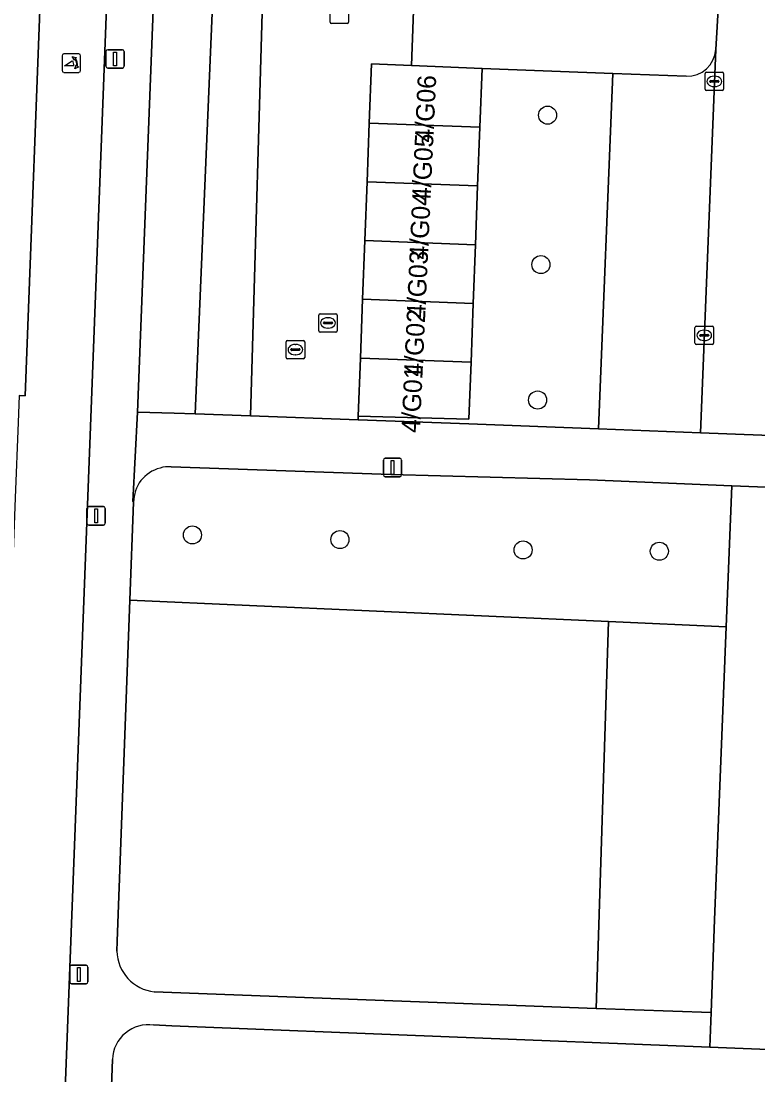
# Model space of a CAD drawing. Extents: x 160077 to 160948, y 386481 to 387498.
# Drawn here: x 160622.7 to 160662.6, y 386545.9 to 386603 of the extents above; entities that cross this region are included whole.
import ezdxf

# ---------------------------------------------------------------- set-up
doc = ezdxf.new("R2010")
doc.units = 0
for name, color, linetype in [('IMGEO_Boom', 7, 'Continuous'), ('IMGEO_Erf', 7, 'Continuous'), ('IMGEO_Fietspad_open', 7, 'Continuous'), ('IMGEO_Groenvoorziening', 7, 'Continuous'), ('IMGEO_Kolk', 7, 'Continuous'), ('IMGEO_Lichtmast', 7, 'Continuous'), ('IMGEO_Pand', 7, 'Continuous'), ('IMGEO_Pand_nummerreeks', 7, 'Continuous'), ('IMGEO_Parkeervlak_open', 7, 'Continuous'), ('IMGEO_Poller', 7, 'Continuous'), ('IMGEO_Rijbaan_lokaal_open', 7, 'Continuous'), ('IMGEO_Rioolput', 7, 'Continuous'), ('IMGEO_Voetpad_open', 7, 'Continuous')]:
    doc.layers.add(name, color=color, linetype=linetype)

msp = doc.modelspace()

# ---------------------------------------------------------------- linework, layer by layer
at = {"layer": 'IMGEO_Boom'}
for centre in [(160651.161, 386597.884), (160650.798, 386589.794), (160650.624, 386582.465), (160631.933, 386575.161), (160639.92, 386574.913), (160649.837, 386574.349), (160657.214, 386574.279)]:
    msp.add_circle(centre, 0.489, dxfattribs=at)
at = {"layer": 'IMGEO_Erf'}
msp.add_lwpolyline([(160622.55, 386582.717), (160622.865, 386582.684), (160623.826, 386607.863), (160604.913, 386608.442)], dxfattribs=at)
at = {"layer": 'IMGEO_Fietspad_open'}
msp.add_lwpolyline([(160623.855, 386608.623), (160623.826, 386607.863), (160622.865, 386582.684), (160622.55, 386582.717), (160622.493, 386581.239), (160622.337, 386577.163), (160621.458, 386554.303), (160620.682, 386533.986), (160620.609, 386532.071), (160620.562, 386530.85), (160620.523, 386530.049), (160624.477, 386529.933), (160624.537, 386532.454), (160624.634, 386534.751), (160627.347, 386605.61)], dxfattribs=at)
at = {"layer": 'IMGEO_Groenvoorziening'}
for points in [[(160629.874, 386605.451), (160628.965, 386581.812), (160630.94, 386581.762), (160632.08, 386581.72), (160633.166, 386607.264)], [(160660.267, 386601.444), (160660.561, 386606.393), (160644.27, 386607.006), (160644.033, 386607.016), (160643.789, 386600.571), (160647.613, 386600.411), (160654.69, 386600.141), (160658.667, 386599.989)], [(160661.137, 386577.82), (160653.44, 386578.149), (160642.67, 386578.428), (160630.786, 386578.852)], [(160628.743, 386576.93), (160628.544, 386571.637), (160654.455, 386570.47), (160660.839, 386570.183), (160661.137, 386577.82)], [(160654.455, 386570.47), (160628.544, 386571.637), (160627.849, 386553.164), (160627.842, 386552.64)], [(160629.868, 386550.43), (160653.793, 386549.536), (160654.455, 386570.47)], [(160641.776, 386538.858), (160693.006, 386536.92), (160693.42, 386546.101), (160659.943, 386547.427), (160630.823, 386548.581), (160629.827, 386548.635)], [(160627.599, 386546.775), (160627.14, 386534.229), (160631.116, 386534.056)]]:
    msp.add_lwpolyline(points, dxfattribs=at)
for points in [[(160635.811, 386607.172), (160633.166, 386607.264), (160632.08, 386581.72), (160635.084, 386581.608)], [(160654.69, 386600.141), (160647.613, 386600.411), (160647.495, 386597.232), (160647.376, 386594.052), (160647.258, 386590.873), (160647.139, 386587.694), (160647.021, 386584.514), (160646.905, 386581.422), (160640.905, 386581.591), (160640.897, 386581.391), (160646.896, 386581.168), (160653.919, 386580.9)], [(160660.839, 386570.183), (160654.455, 386570.47), (160653.793, 386549.536), (160660.013, 386549.304), (160660.201, 386554.333)]]:
    msp.add_lwpolyline(points, close=True, dxfattribs=at)
for centre, radius, start, end in [((160658.724, 386601.533), 1.545, 267.874, 356.6912), ((160630.667, 386576.923), 1.924, 104.6998, 179.7817), ((160630.657, 386577.256), 1.601, 85.3929, 107.3911), ((160630.105, 386552.681), 2.263, 181.0365, 263.9891), ((160629.554, 386546.698), 1.956, 81.9764, 177.7358)]:
    msp.add_arc(centre, radius, start, end, dxfattribs=at)
at = {"layer": 'IMGEO_Kolk'}
for p, q in [((160639.385, 386602.915), (160639.385, 386603.767)), ((160640.386, 386603.767), (160640.386, 386602.915)), ((160640.312, 386602.841), (160639.46, 386602.841)), ((160659.695, 386599.285), (160659.695, 386600.137)), ((160659.77, 386600.211), (160660.622, 386600.211)), ((160660.183, 386599.991), (160660.208, 386599.991)), ((160660.696, 386600.137), (160660.696, 386599.285)), ((160659.954, 386599.705), (160659.954, 386599.717)), ((160660.392, 386599.668), (160659.994, 386599.668)), ((160659.997, 386599.754), (160660.395, 386599.754)), ((160660.206, 386599.431), (160660.181, 386599.431)), ((160660.438, 386599.717), (160660.438, 386599.705)), ((160660.622, 386599.211), (160659.77, 386599.211)), ((160638.773, 386586.212), (160638.773, 386587.064)), ((160638.848, 386587.138), (160639.7, 386587.138)), ((160639.261, 386586.918), (160639.286, 386586.918)), ((160639.774, 386587.064), (160639.774, 386586.212)), ((160639.7, 386586.138), (160638.848, 386586.138)), ((160639.032, 386586.632), (160639.032, 386586.644)), ((160639.47, 386586.595), (160639.072, 386586.595)), ((160639.075, 386586.681), (160639.473, 386586.681)), ((160639.284, 386586.358), (160639.259, 386586.358)), ((160639.516, 386586.644), (160639.516, 386586.632)), ((160659.145, 386585.54), (160659.145, 386586.392)), ((160659.22, 386586.466), (160660.072, 386586.466)), ((160659.633, 386586.246), (160659.658, 386586.246)), ((160660.146, 386586.392), (160660.146, 386585.54)), ((160659.404, 386585.96), (160659.404, 386585.972)), ((160659.842, 386585.923), (160659.444, 386585.923)), ((160659.447, 386586.009), (160659.845, 386586.009)), ((160659.656, 386585.686), (160659.631, 386585.686)), ((160659.888, 386585.972), (160659.888, 386585.96)), ((160660.072, 386585.466), (160659.22, 386585.466))]:
    msp.add_line(p, q, dxfattribs=at)
for points in [[(160639.385, 386602.915), (160639.385, 386603.767)], [(160640.386, 386603.767), (160640.386, 386602.915)], [(160640.312, 386602.841), (160639.46, 386602.841)], [(160659.695, 386599.285), (160659.695, 386600.137)], [(160659.77, 386600.211), (160660.622, 386600.211)], [(160660.696, 386600.137), (160660.696, 386599.285)], [(160660.622, 386599.211), (160659.77, 386599.211)], [(160638.773, 386586.212), (160638.773, 386587.064)], [(160638.848, 386587.138), (160639.7, 386587.138)], [(160639.774, 386587.064), (160639.774, 386586.212)], [(160639.7, 386586.138), (160638.848, 386586.138)], [(160659.145, 386585.54), (160659.145, 386586.392)], [(160659.22, 386586.466), (160660.072, 386586.466)], [(160660.146, 386586.392), (160660.146, 386585.54)], [(160660.072, 386585.466), (160659.22, 386585.466)]]:
    msp.add_lwpolyline(points, dxfattribs=at)
for centre, radius, start, end in [((160639.462, 386602.917), 0.0765, 181.552, 268.448), ((160639.462, 386602.917), 0.0765, 181.552, 268.448), ((160640.31, 386602.917), 0.0765, 271.552, 358.448), ((160640.31, 386602.917), 0.0765, 271.552, 358.448), ((160659.772, 386600.135), 0.0765, 91.552, 178.448), ((160659.772, 386600.135), 0.0765, 91.552, 178.448), ((160660.62, 386600.135), 0.0765, 1.552, 88.448), ((160660.62, 386600.135), 0.0765, 1.552, 88.448), ((160659.772, 386599.287), 0.0765, 181.552, 268.448), ((160659.772, 386599.287), 0.0765, 181.552, 268.448), ((160659.994, 386599.714), 0.0403, 85.8775, 175.7526), ((160659.991, 386599.704), 0.0366, 178.938, 274.7102), ((160660.395, 386599.711), 0.043, 264.8664, 352.4533), ((160660.399, 386599.716), 0.0386, 1.7309, 96.639), ((160660.62, 386599.287), 0.0765, 271.552, 358.448), ((160660.62, 386599.287), 0.0765, 271.552, 358.448), ((160638.85, 386587.062), 0.0765, 91.552, 178.448), ((160638.85, 386587.062), 0.0765, 91.552, 178.448), ((160639.698, 386587.062), 0.0765, 1.552, 88.448), ((160639.698, 386587.062), 0.0765, 1.552, 88.448), ((160638.85, 386586.214), 0.0765, 181.552, 268.448), ((160638.85, 386586.214), 0.0765, 181.552, 268.448), ((160639.072, 386586.641), 0.0403, 85.8775, 175.7526), ((160639.069, 386586.631), 0.0366, 178.938, 274.7102), ((160639.473, 386586.638), 0.043, 264.8664, 352.4533), ((160639.477, 386586.643), 0.0386, 1.7309, 96.639), ((160639.698, 386586.214), 0.0765, 271.552, 358.448), ((160639.698, 386586.214), 0.0765, 271.552, 358.448), ((160659.222, 386586.39), 0.0765, 91.552, 178.448), ((160659.222, 386586.39), 0.0765, 91.552, 178.448), ((160660.07, 386586.39), 0.0765, 1.552, 88.448), ((160660.07, 386586.39), 0.0765, 1.552, 88.448), ((160659.444, 386585.969), 0.0403, 85.8775, 175.7526), ((160659.441, 386585.959), 0.0366, 178.938, 274.7102), ((160659.845, 386585.966), 0.043, 264.8664, 352.4533), ((160659.849, 386585.971), 0.0386, 1.7309, 96.639), ((160659.222, 386585.542), 0.0765, 181.552, 268.448), ((160659.222, 386585.542), 0.0765, 181.552, 268.448), ((160660.07, 386585.542), 0.0765, 271.552, 358.448), ((160660.07, 386585.542), 0.0765, 271.552, 358.448)]:
    msp.add_arc(centre, radius, start, end, dxfattribs=at)
for centre, major_axis, ratio, start_param, end_param in [((160660.182, 386599.711), (-0.387, 0.002), 0.722429, 4.712389, 7.853982), ((160660.207, 386599.711), (-0.39, 0.002), 0.717154, 1.570796, 4.712389), ((160639.26, 386586.638), (-0.387, 0.002), 0.722429, 4.712389, 7.853982), ((160639.285, 386586.638), (-0.39, 0.002), 0.717154, 1.570796, 4.712389), ((160659.632, 386585.966), (-0.387, 0.002), 0.722429, 4.712389, 7.853982), ((160659.657, 386585.966), (-0.39, 0.002), 0.717154, 1.570796, 4.712389)]:
    msp.add_ellipse(centre, major_axis=major_axis, ratio=ratio, start_param=start_param, end_param=end_param, dxfattribs=at)
at = {"layer": 'IMGEO_Lichtmast'}
for p, q in [((160627.246, 386600.527), (160627.246, 386601.327)), ((160627.246, 386601.327), (160627.246, 386600.527)), ((160627.346, 386601.427), (160628.136, 386601.427)), ((160628.136, 386601.427), (160627.346, 386601.427)), ((160628.236, 386601.327), (160628.236, 386600.527)), ((160628.236, 386600.527), (160628.236, 386601.327)), ((160628.136, 386600.427), (160627.346, 386600.427)), ((160627.346, 386600.427), (160628.136, 386600.427)), ((160642.369, 386579.314), (160643.159, 386579.314)), ((160643.159, 386579.314), (160642.369, 386579.314)), ((160642.269, 386578.414), (160642.269, 386579.214)), ((160642.269, 386579.214), (160642.269, 386578.414)), ((160643.259, 386579.214), (160643.259, 386578.414)), ((160643.259, 386578.414), (160643.259, 386579.214)), ((160643.159, 386578.314), (160642.369, 386578.314)), ((160642.369, 386578.314), (160643.159, 386578.314)), ((160626.221, 386575.798), (160626.221, 386576.598)), ((160626.221, 386576.598), (160626.221, 386575.798)), ((160626.321, 386576.698), (160627.111, 386576.698)), ((160627.111, 386576.698), (160626.321, 386576.698)), ((160627.211, 386576.598), (160627.211, 386575.798)), ((160627.211, 386575.798), (160627.211, 386576.598)), ((160627.111, 386575.698), (160626.321, 386575.698)), ((160626.321, 386575.698), (160627.111, 386575.698)), ((160625.285, 386550.968), (160625.285, 386551.768)), ((160625.285, 386551.768), (160625.285, 386550.968)), ((160625.385, 386551.868), (160626.175, 386551.868)), ((160626.175, 386551.868), (160625.385, 386551.868)), ((160626.275, 386551.768), (160626.275, 386550.968)), ((160626.275, 386550.968), (160626.275, 386551.768)), ((160626.175, 386550.868), (160625.385, 386550.868)), ((160625.385, 386550.868), (160626.175, 386550.868))]:
    msp.add_line(p, q, dxfattribs=at)
for points in [[(160627.666, 386601.302), (160627.816, 386601.302), (160627.816, 386600.552), (160627.666, 386600.552), (160627.666, 386601.302)], [(160642.689, 386579.189), (160642.839, 386579.189), (160642.839, 386578.439), (160642.689, 386578.439), (160642.689, 386579.189)], [(160626.641, 386576.573), (160626.791, 386576.573), (160626.791, 386575.823), (160626.641, 386575.823), (160626.641, 386576.573)], [(160625.705, 386551.743), (160625.855, 386551.743), (160625.855, 386550.993), (160625.705, 386550.993), (160625.705, 386551.743)]]:
    msp.add_lwpolyline(points, dxfattribs=at)
for centre, start, end in [((160627.346, 386601.327), 90, 180), ((160627.346, 386601.327), 90, 180), ((160628.136, 386601.327), 0, 90), ((160628.136, 386601.327), 360, 90), ((160627.346, 386600.527), 180, 270), ((160627.346, 386600.527), 180, 270), ((160628.136, 386600.527), 270, 0), ((160628.136, 386600.527), 270, 0), ((160642.369, 386579.214), 90, 180), ((160642.369, 386579.214), 90, 180), ((160643.159, 386579.214), 0, 90), ((160643.159, 386579.214), 360, 90), ((160642.369, 386578.414), 180, 270), ((160642.369, 386578.414), 180, 270), ((160643.159, 386578.414), 270, 0), ((160643.159, 386578.414), 270, 0), ((160626.321, 386576.598), 90, 180), ((160626.321, 386576.598), 90, 180), ((160627.111, 386576.598), 0, 90), ((160627.111, 386576.598), 360, 90), ((160626.321, 386575.798), 180, 270), ((160626.321, 386575.798), 180, 270), ((160627.111, 386575.798), 270, 0), ((160627.111, 386575.798), 270, 0), ((160625.385, 386551.768), 90, 180), ((160625.385, 386551.768), 90, 180), ((160626.175, 386551.768), 0, 90), ((160626.175, 386551.768), 360, 90), ((160625.385, 386550.968), 180, 270), ((160625.385, 386550.968), 180, 270), ((160626.175, 386550.968), 270, 0), ((160626.175, 386550.968), 270, 0)]:
    msp.add_arc(centre, 0.1, start, end, dxfattribs=at)
at = {"layer": 'IMGEO_Pand'}
for points in [[(160647.613, 386600.411), (160643.789, 386600.571), (160641.626, 386600.661), (160641.505, 386597.455), (160647.495, 386597.232)], [(160647.495, 386597.232), (160641.505, 386597.455), (160641.385, 386594.276), (160647.376, 386594.052)], [(160647.376, 386594.052), (160641.385, 386594.276), (160641.264, 386591.096), (160647.258, 386590.873)], [(160647.258, 386590.873), (160641.264, 386591.096), (160641.144, 386587.917), (160647.139, 386587.694)], [(160647.139, 386587.694), (160641.144, 386587.917), (160641.024, 386584.738), (160647.021, 386584.514)], [(160647.021, 386584.514), (160641.024, 386584.738), (160640.905, 386581.591), (160646.905, 386581.422)]]:
    msp.add_lwpolyline(points, close=True, dxfattribs=at)
at = {"layer": 'IMGEO_Parkeervlak_open'}
msp.add_lwpolyline([(160658.667, 386599.989), (160654.69, 386600.141), (160653.919, 386580.9), (160659.436, 386580.69), (160660.267, 386601.444)], dxfattribs=at)
msp.add_arc((160658.724, 386601.533), 1.545, 267.874, 356.6912, dxfattribs=at)
at = {"layer": 'IMGEO_Poller'}
for p, q in [((160624.875, 386601.104), (160624.875, 386600.297)), ((160624.875, 386601.104), (160624.875, 386600.297)), ((160625.777, 386601.199), (160624.969, 386601.199)), ((160625.777, 386601.199), (160624.969, 386601.199)), ((160625.871, 386600.297), (160625.871, 386601.104)), ((160625.871, 386600.297), (160625.871, 386601.104)), ((160624.969, 386600.202), (160625.777, 386600.202)), ((160624.969, 386600.202), (160625.777, 386600.202))]:
    msp.add_line(p, q, dxfattribs=at)
for points in [[(160625.554, 386600.928), (160625.542, 386600.855), (160625.417, 386601.06)], [(160625.417, 386601.06), (160625.648, 386600.994), (160625.577, 386600.962)], [(160625.51, 386600.555), (160624.997, 386600.555), (160625.427, 386600.83)], [(160625.57, 386600.383), (160625.636, 386600.614), (160625.666, 386600.546)], [(160625.702, 386600.519), (160625.774, 386600.508), (160625.57, 386600.383)]]:
    msp.add_lwpolyline(points, dxfattribs=at)
for centre, radius, start, end in [((160624.969, 386601.104), 0.0946, 90, 180), ((160624.969, 386601.104), 0.0946, 90, 180), ((160625.777, 386601.104), 0.0946, 0, 90), ((160625.777, 386601.104), 0.0946, 0, 90), ((160625.182, 386600.605), 0.332, 351.3247, 42.4854), ((160625.196, 386600.615), 0.476, 351.7527, 41.1691), ((160625.196, 386600.615), 0.516, 349.3569, 42.2912), ((160624.969, 386600.297), 0.0946, 180, 270), ((160624.969, 386600.297), 0.0946, 180, 270), ((160625.777, 386600.297), 0.0946, 270, 0), ((160625.777, 386600.297), 0.0946, 270, 0)]:
    msp.add_arc(centre, radius, start, end, dxfattribs=at)
at = {"layer": 'IMGEO_Rijbaan_lokaal_open'}
for points in [[(160641.385, 386594.276), (160641.505, 386597.455), (160641.626, 386600.661), (160643.789, 386600.571), (160644.033, 386607.016), (160635.811, 386607.172), (160635.084, 386581.608), (160640.897, 386581.391), (160640.905, 386581.591), (160641.024, 386584.738), (160641.144, 386587.917), (160641.264, 386591.096)], [(160682.902, 386600.062), (160677.48, 386600.318), (160676.893, 386585.629), (160665.734, 386586.095), (160666.324, 386600.845), (160666.565, 386606.1), (160660.561, 386606.393), (160660.267, 386601.444), (160659.436, 386580.69), (160699.314, 386579.171), (160700.166, 386600.193), (160700.348, 386604.81), (160694.405, 386604.944), (160694.192, 386599.528), (160693.608, 386584.932), (160682.316, 386585.403)]]:
    msp.add_lwpolyline(points, close=True, dxfattribs=at)
at = {"layer": 'IMGEO_Rioolput'}
for p, q in [((160637.009, 386584.767), (160637.009, 386585.619)), ((160637.084, 386585.693), (160637.936, 386585.693)), ((160638.01, 386585.619), (160638.01, 386584.767)), ((160637.268, 386585.187), (160637.268, 386585.199)), ((160637.706, 386585.15), (160637.308, 386585.15)), ((160637.311, 386585.236), (160637.709, 386585.236)), ((160637.497, 386585.473), (160637.522, 386585.473)), ((160637.752, 386585.199), (160637.752, 386585.187)), ((160637.936, 386584.693), (160637.084, 386584.693)), ((160637.52, 386584.913), (160637.495, 386584.913))]:
    msp.add_line(p, q, dxfattribs=at)
for points in [[(160637.009, 386584.767), (160637.009, 386585.619)], [(160637.084, 386585.693), (160637.936, 386585.693)], [(160638.01, 386585.619), (160638.01, 386584.767)], [(160637.936, 386584.693), (160637.084, 386584.693)]]:
    msp.add_lwpolyline(points, dxfattribs=at)
for centre, radius, start, end in [((160637.086, 386585.617), 0.0765, 91.552, 178.448), ((160637.086, 386585.617), 0.0765, 91.552, 178.448), ((160637.934, 386585.617), 0.0765, 1.552, 88.448), ((160637.934, 386585.617), 0.0765, 1.552, 88.448), ((160637.308, 386585.196), 0.0403, 85.8775, 175.7526), ((160637.305, 386585.186), 0.0366, 178.938, 274.7102), ((160637.709, 386585.193), 0.043, 264.8664, 352.4533), ((160637.713, 386585.198), 0.0386, 1.7309, 96.639), ((160637.086, 386584.769), 0.0765, 181.552, 268.448), ((160637.086, 386584.769), 0.0765, 181.552, 268.448), ((160637.934, 386584.769), 0.0765, 271.552, 358.448), ((160637.934, 386584.769), 0.0765, 271.552, 358.448)]:
    msp.add_arc(centre, radius, start, end, dxfattribs=at)
for centre, major_axis, ratio, start_param, end_param in [((160637.496, 386585.193), (-0.387, 0.002), 0.722429, 4.712389, 7.853982), ((160637.521, 386585.193), (-0.39, 0.002), 0.717154, 1.570796, 4.712389)]:
    msp.add_ellipse(centre, major_axis=major_axis, ratio=ratio, start_param=start_param, end_param=end_param, dxfattribs=at)
at = {"layer": 'IMGEO_Voetpad_open'}
for points in [[(160627.454, 386608.528), (160627.347, 386605.61), (160624.634, 386534.751), (160624.537, 386532.454), (160624.477, 386529.933), (160624.421, 386528.736)], [(160627.842, 386552.64), (160627.849, 386553.164), (160628.544, 386571.637), (160628.743, 386576.93), (160628.698, 386576.974), (160628.965, 386581.812), (160629.874, 386605.451)], [(160717.32, 386578.668), (160704.936, 386579.152), (160705.121, 386583.719), (160699.995, 386583.967), (160699.816, 386579.353), (160699.808, 386579.152), (160699.314, 386579.171), (160659.436, 386580.69), (160653.919, 386580.9), (160646.896, 386581.168), (160640.897, 386581.391), (160635.084, 386581.608), (160632.08, 386581.72), (160630.94, 386581.762), (160628.965, 386581.812), (160628.698, 386576.974), (160628.743, 386576.93)], [(160630.786, 386578.852), (160642.67, 386578.428), (160653.44, 386578.149), (160661.137, 386577.82), (160681.104, 386577.049), (160681.135, 386577.953), (160683.465, 386577.873), (160683.435, 386576.959), (160697.234, 386576.285), (160703.006, 386576.073), (160704.462, 386576.027), (160717.209, 386575.623), (160717.32, 386578.668)], [(160681.104, 386577.049), (160661.137, 386577.82), (160660.839, 386570.183), (160660.201, 386554.333), (160660.013, 386549.304), (160659.943, 386547.427), (160693.42, 386546.101)], [(160629.827, 386548.635), (160630.823, 386548.581), (160659.943, 386547.427), (160660.013, 386549.304), (160653.793, 386549.536), (160629.868, 386550.43)], [(160631.116, 386534.056), (160627.14, 386534.229), (160627.599, 386546.775)]]:
    msp.add_lwpolyline(points, dxfattribs=at)
for centre, radius, start, end in [((160630.667, 386576.923), 1.924, 104.6998, 179.7817), ((160630.657, 386577.256), 1.601, 85.3929, 107.3911), ((160630.105, 386552.681), 2.263, 181.0365, 263.9891), ((160629.554, 386546.698), 1.956, 81.9764, 177.7358)]:
    msp.add_arc(centre, radius, start, end, dxfattribs=at)

# ---------------------------------------------------------------- texts
at = {"layer": 'IMGEO_Pand_nummerreeks'}
for s, rotation, p in [('4/G06', 87.3632, (160644.968, 386596.39)), ('4/G05', 87.3632, (160644.822, 386593.224)), ('4/G04', 87.3632, (160644.677, 386590.057)), ('4/G03', 87.3632, (160644.531, 386586.89)), ('4/G02', 87.3632, (160644.385, 386583.718)), ('4/G01', 87.3646, (160644.244, 386580.667))]:
    msp.add_text(s, height=1, rotation=rotation, dxfattribs=at).set_placement(p)

doc.saveas('drawing.dxf')
